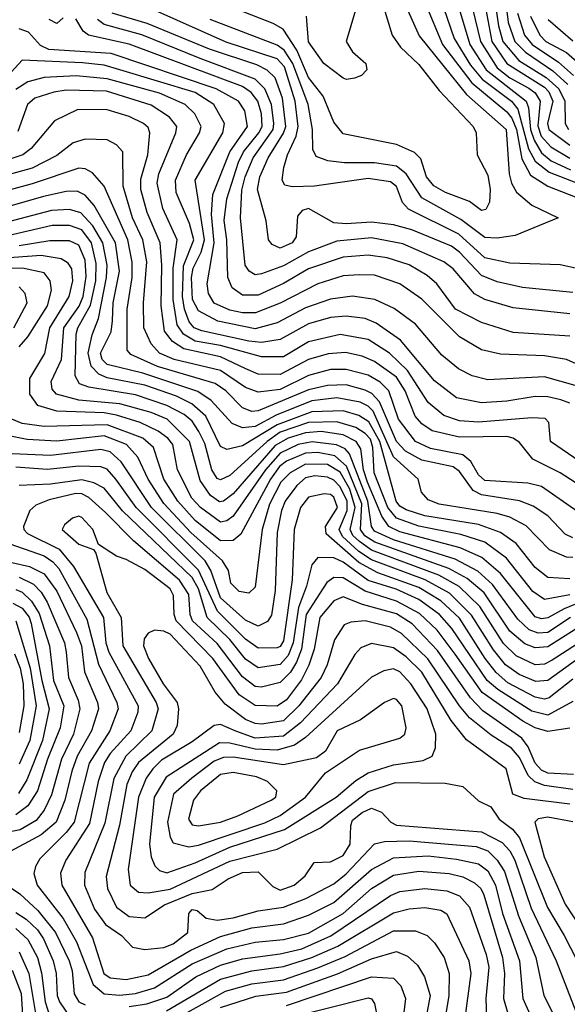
# Model space of a CAD drawing. Extents: x 501367 to 657802, y 482273 to 547541.
# Tile 321 of 656: x 592547 to 594287, y 516877 to 520004. Entities that reach past the tile are written whole.
import ezdxf

# ---------------------------------------------------------------- set-up
doc = ezdxf.new("R2010")
doc.units = 0

msp = doc.modelspace()

# ---------------------------------------------------------------- linework, layer by layer
at = {"layer": '0CON20XD'}
for points in [[(593700.5, 520215), (593816.9, 519953.1), (593967, 519767), (594093.2, 519655), (594102.1, 519515), (594110, 519485), (594126.2, 519456.2), (594175, 519415.4), (594258.8, 519375), (594121.7, 519318.3), (594065, 519310.5), (594025, 519312.7), (593949.3, 519369.3), (593825, 519438.5), (593774.8, 519514.8), (593745, 519539.2), (593675, 519549.5), (593579.2, 519549.2), (593525.8, 519555.8), (593489.4, 519569.4), (593478.5, 519591.5), (593478.1, 519655), (593464.2, 519735), (593414.6, 519865), (593387.8, 519907.8), (593365, 519922.9), (593152.2, 520005)], [(593652, 520212), (593730.8, 519955), (593757.4, 519917.4), (593815, 519862.5), (593879.9, 519779.9), (593988.6, 519665), (593997.5, 519645), (594001.2, 519575), (594035, 519510.5), (594042.5, 519465), (594040.5, 519425), (594028.4, 519401.6), (594015, 519398.5), (593976.9, 519426.9), (593900.8, 519455), (593863.3, 519476.7), (593840.2, 519505), (593822.4, 519562.4), (593802.2, 519582.2), (593745, 519607.9), (593575, 519641.8), (593545, 519678.8), (593511, 519761), (593465, 519820.5), (593427.3, 519907.3), (593384.2, 519974.2), (593352.5, 519992.5), (593192.7, 520055)], [(594046.5, 520136.5), (594068.9, 519985), (594082.2, 519935), (594133.3, 519875), (594220.7, 519820.7), (594260.2, 519785), (594279.9, 519745), (594281, 519675), (594290.8, 519655)], [(593925, 520103.3), (593978, 519925), (594029.1, 519845), (594157, 519745), (594164.3, 519724.3), (594170.9, 519655), (594181.8, 519621.8), (594205, 519581.9), (594236.1, 519556.1), (594297.8, 519527.8)], [(593968.3, 520115), (594011.8, 519935), (594065, 519851.8), (594105, 519819.4), (594165, 519786.6), (594185, 519771.7), (594201.3, 519745), (594193.2, 519666.8), (594204.8, 519634.8), (594235, 519600.1), (594295, 519564.4)], [(594015.5, 520105.5), (594047.8, 519935), (594094.8, 519864.8), (594215, 519789.5), (594228.5, 519775), (594241.4, 519745)], [(593836.6, 520055), (593891.1, 519925), (593983.6, 519803.6), (594095, 519711.9), (594111.4, 519691.4), (594125.8, 519655.8), (594142.4, 519562.4), (594170.8, 519510.9), (594226, 519476), (594385, 519412.6)], [(593883, 520075), (593927.6, 519945), (593979.4, 519859.4), (594017.1, 519815), (594109.6, 519745), (594130.1, 519720.1), (594164.2, 519594.2), (594184.8, 519554.8), (594229.8, 519519.8), (594385, 519459.3)], [(594089.7, 520075), (594099.4, 519995), (594120.2, 519935), (594155, 519900.9), (594241.7, 519841.7), (594288.6, 519798.6)], [(594305, 519138.1), (594145, 519153.8), (594065, 519171.8), (594015, 519191.5), (593945, 519265.8), (593919.2, 519285), (593793.7, 519336.3), (593735, 519352.8), (593665, 519361.6), (593585, 519355.9), (593545, 519359.4), (593465, 519404.4), (593445, 519398), (593429.4, 519380.6), (593425.3, 519315), (593412.6, 519295), (593375, 519278.7), (593349.8, 519289.8), (593337.4, 519305), (593330.8, 519365), (593303, 519465), (593310.7, 519505), (593336.9, 519565), (593385.9, 519644.1), (593392.7, 519665), (593382.4, 519755), (593359.4, 519819.4), (593334, 519844), (593300.7, 519860.7), (593150.6, 519910.6), (592952.4, 519992.4), (592841.2, 520025)], [(594323.1, 519213.1), (594265, 519225.3), (594105, 519230.7), (594025, 519248.3), (593943, 519323), (593782.2, 519402.2), (593763.7, 519423.7), (593745, 519474.7), (593725, 519489.8), (593655, 519499.4), (593484, 519476), (593413.4, 519473.4), (593389.2, 519479.2), (593381.2, 519495), (593386.3, 519535), (593397.9, 519575), (593425.8, 519634.2), (593432.2, 519665), (593422.1, 519745), (593388.7, 519855), (593365, 519879.5), (593203.1, 519933.1), (592967.5, 520037.5)], [(593614.7, 520035), (593584.4, 519935), (593605, 519902.5), (593647.5, 519865), (593650, 519845), (593632.9, 519827.1), (593611.3, 519818.7), (593585.5, 519814.5), (593575, 519818.9), (593513.5, 519865), (593465, 519933.6), (593458.8, 520015)], [(594129.2, 520025), (594151.8, 519955), (594175.4, 519925), (594259.8, 519869.8), (594307.3, 519827.3)], [(592685, 520010), (592665, 519992.5), (592641.2, 520005)], [(594295, 518999), (594115, 519010.2), (594015, 519042.4), (593932.5, 519085), (593873, 519165), (593841.8, 519191.8), (593785, 519225.5), (593715, 519247.5), (593655, 519256.3), (593575, 519249.7), (593465, 519212.6), (593385, 519166), (593305, 519129), (593255, 519129.5), (593222.5, 519152.5), (593208.3, 519185), (593204.9, 519305), (593196.6, 519366.6), (593204.9, 519435), (593241.9, 519551.9), (593257.9, 519585), (593307.5, 519645), (593317.4, 519665), (593315, 519705.6), (593304.2, 519745), (593283, 519773), (593255, 519792), (592895, 519926.3), (592765.2, 519955.2), (592748.3, 519968.3), (592725, 520006.7)], [(594295, 519070.5), (594115, 519088.7), (594025, 519115.2), (593992.9, 519133), (593925, 519213.3), (593895, 519235.5), (593765, 519292.2), (593665, 519311.5), (593555, 519301.2), (593465, 519267), (593385, 519222.9), (593315, 519196.7), (593295, 519193.9), (593276.6, 519205), (593263.7, 519225), (593248.9, 519375), (593253.2, 519463.2), (593263.1, 519505), (593289.2, 519565), (593352.1, 519655), (593355.1, 519675.1), (593347.8, 519735), (593326.6, 519785), (593295.1, 519815.1), (593121.1, 519881.1), (592935, 519956.4), (592815, 519989.2), (592793.8, 520005)], [(594170.7, 520015), (594199.6, 519955), (594219.6, 519935), (594285, 519900.3), (594336.9, 519855)], [(594226.7, 520005), (594305, 519936.9)], [(594451, 518851), (594285, 518924.8), (594215, 518936.8), (594075, 518942), (594015, 518956.1), (593945, 518996.8), (593825, 519116.6), (593755, 519165.2), (593675, 519192.8), (593626.1, 519193.9), (593575, 519190.5), (593495, 519165.8), (593375, 519103.7), (593296.8, 519073.2), (593255, 519073.2), (593215, 519081.3), (593165, 519103.8), (593146.8, 519135), (593143, 519165), (593165.1, 519295), (593157, 519385), (593161.1, 519448.9), (593214.8, 519584.8), (593270.6, 519665), (593262.1, 519715), (593242, 519745), (593171.4, 519785), (592837.3, 519897.3), (592640.1, 519910.1), (592612.8, 519922.8), (592575, 519964.9), (592545.4, 519975.4)], [(592865.1, 519845.1), (592815, 519860), (592747.1, 519867.1), (592554.4, 519875.6), (592521.1, 519838.9)], [(594312.6, 518842.6), (594215, 518869.5), (594035, 518860), (593985, 518872.9), (593941.5, 518895), (593888.5, 518938.5), (593805, 519037.1), (593736.6, 519086.6), (593675.5, 519115), (593605, 519126.5), (593535, 519116.7), (593455, 519089.3), (593365, 519041.6), (593295, 519022.1), (593177.1, 519047.1), (593115, 519079.7), (593095.8, 519115.8), (593092.9, 519185), (593098, 519215), (593123.6, 519266.4), (593134, 519305), (593105.2, 519495), (593192.8, 519645), (593198, 519675), (593163.9, 519735), (593105, 519773.2), (592865.1, 519845.1)], [(594295, 518786.1), (594266.3, 518796.3), (594225, 518806.1), (594185, 518807.3), (594095, 518792.1), (594015, 518786.8), (593935, 518803.3), (593865, 518857.1), (593756.8, 518986.8), (593680.4, 519040.4), (593645.4, 519055.4), (593585, 519062.4), (593535, 519058.3), (593465, 519038), (593375, 518988.2), (593315, 518979.3), (593275, 518982.7), (593126, 519016), (593101.2, 519025), (593085.8, 519045), (593070.3, 519085), (593063.9, 519125), (593067.5, 519222.5), (593100.8, 519305), (593086.7, 519356.7), (593044.2, 519455), (593042.1, 519495), (593077.5, 519575), (593118.3, 519645), (593123.3, 519665), (593103.1, 519705), (593073.3, 519735), (592991.3, 519771.3), (592825, 519816.9), (592726.4, 519826.4), (592625, 519820.9), (592573, 519807), (592535, 519783)], [(594365, 518574.8), (594233.6, 518665), (594228.9, 518725), (594217.1, 518737.1), (594175, 518739.5), (594005, 518725.9), (593945, 518730.1), (593895, 518747.5), (593845, 518788), (593779.9, 518889.9), (593722.3, 518945), (593655, 518988.9), (593565, 519004.6), (593465, 518980.9), (593385, 518933.5), (593315, 518933), (593185, 518969.6), (593105, 518983.2), (593068.1, 519005), (593047.9, 519035), (593034.4, 519115), (593035.1, 519214.9), (593047, 519305), (593002.3, 519405), (592983.8, 519485), (592989, 519515), (593043.3, 519645), (593046, 519665), (593023.3, 519695), (592965, 519732.9), (592822.8, 519777.2), (592695, 519780.4), (592655, 519774.5), (592595, 519754.8), (592571.4, 519735), (592540.8, 519649.2)], [(594241.4, 519745), (594224.7, 519675), (594228.4, 519655), (594295, 519605.6)], [(594375, 518493.7), (594264.7, 518565), (594178, 518608), (594135, 518661.1), (594115, 518675.2), (594095, 518680.3), (593945, 518678.6), (593858.3, 518698.3), (593825, 518720.6), (593804.2, 518745), (593772.1, 518825), (593745, 518869.3), (593675, 518918.9), (593635.8, 518935.8), (593582.8, 518947.2), (593527.5, 518942.5), (593465, 518924.9), (593375, 518877), (593305, 518878.7), (593265.3, 518895), (593185, 518933.2), (593068.3, 518958.3), (593032.2, 518982.2), (593006.9, 519015), (592996.5, 519095), (592998.4, 519225), (592993, 519295), (592952, 519392), (592932.2, 519465), (592932.2, 519497.8), (592954, 519575), (592960.5, 519645), (592955, 519662.1), (592940, 519675), (592895, 519696.7), (592825, 519718), (592731.3, 519718.7), (592657.4, 519682.6), (592583.3, 519595), (592556.9, 519575), (592445, 519537.7)], [(594320.6, 518440.6), (594205, 518521.7), (594162.2, 518532.2), (594025, 518541), (594005, 518559), (593980.9, 518600.9), (593955, 518622.6), (593852.5, 518642.5), (593804.8, 518665), (593750.4, 518735), (593719.8, 518825), (593692.5, 518852.5), (593654.7, 518874.7), (593585, 518893.6), (593535, 518892.8), (593465, 518873.7), (593375, 518829.3), (593305, 518821), (593265, 518836.4), (593185, 518889.8), (593037.5, 518925), (592991.6, 518945), (592964.9, 518974.9), (592941.5, 519025), (592940.9, 519105), (592950.7, 519235), (592937.9, 519305), (592905.6, 519375), (592876.3, 519475), (592874.6, 519585), (592855, 519606.8), (592825, 519623.1), (592755, 519625.2), (592716.8, 519613.2), (592665, 519573.3), (592586.9, 519533.1), (592455, 519496.7)], [(594305, 518358.8), (594280.6, 518370.6), (594225, 518428), (594179.3, 518459.3), (594135, 518476.4), (594055, 518488.7), (594015, 518495.1), (593988.5, 518508.5), (593945, 518569.2), (593925, 518583.9), (593825, 518605.6), (593773.6, 518633.6), (593745, 518664.5), (593690, 518790), (593666.5, 518816.5), (593645, 518828), (593585, 518844.2), (593525, 518842.5), (593465, 518829.1), (593305, 518761.6), (593285, 518759.5), (593255, 518771.1), (593202.2, 518825), (593168.2, 518848.2), (592985, 518902.8), (592900.5, 518940.5), (592888.8, 518955), (592888.2, 519085), (592904.5, 519185), (592904.5, 519234.5), (592891.1, 519305), (592815, 519475.4), (592778.1, 519518.1), (592755, 519530.2), (592735, 519532.8), (592586.9, 519483.1), (592465, 519450.3)], [(594305, 518295.8), (594285, 518296.6), (594230.4, 518320.4), (594156.7, 518396.6), (594105, 518423.6), (594064.1, 518435.9), (593880, 518465), (593845, 518479.6), (593823.8, 518503.8), (593812.9, 518545), (593735, 518615.8), (593670.3, 518760.3), (593655, 518776.3), (593628.9, 518788.9), (593555, 518803.1), (593475, 518793.7), (593362.1, 518747.9), (593295, 518712.2), (593255, 518707.4), (593221.9, 518721.9), (593155.6, 518795), (593112.9, 518823), (592938, 518882), (592825, 518909.3), (592809.5, 518925), (592804.3, 518945), (592837.6, 519012.4), (592841.8, 519048.2), (592844.5, 519105), (592864.5, 519205.5), (592851.8, 519295), (592784.2, 519414.2), (592755, 519447.4), (592729.6, 519459.6), (592695, 519458.7), (592623.1, 519443.1), (592385, 519375.3)], [(594295, 518228.1), (594225, 518232.4), (594185, 518264.3), (594125, 518341), (594075.3, 518375.3), (594005, 518401.1), (593835, 518428.5), (593775, 518447.3), (593755, 518458.9), (593743.2, 518475), (593691.1, 518665), (593656.8, 518726.8), (593625, 518747.5), (593575, 518762.1), (593475, 518758.8), (593365, 518717.6), (593255, 518651.1), (593205, 518638.6), (593185, 518648.4), (593138.2, 518745), (593094.6, 518784.6), (593045, 518808.4), (592945, 518843), (592825, 518867.2), (592798, 518878), (592773.9, 518903.9), (592764.3, 518945), (592777, 519003), (592797.6, 519055), (592822.8, 519185), (592824.9, 519225), (592811.4, 519295), (592779.7, 519349.7), (592741.1, 519391.1), (592705, 519401.4), (592648, 519398), (592385, 519329.2)], [(594295, 518177), (594215, 518162.3), (594178.1, 518188.1), (594094.2, 518294.2), (594025, 518344.3), (593949.2, 518369.2), (593815, 518395.1), (593745, 518420.9), (593717.2, 518455), (593673.5, 518565), (593669.6, 518645), (593661.5, 518671.5), (593645, 518689.9), (593615, 518708.6), (593555, 518726.8), (593465, 518724.5), (593375, 518693.6), (593333.1, 518665), (593215, 518557), (593185, 518542.8), (593175, 518547.4), (593157.7, 518575), (593135, 518658.4), (593116.4, 518696.4), (593095, 518728.8), (593069.9, 518749.9), (593015, 518779.3), (592915, 518813.1), (592766.8, 518836.8), (592737.3, 518847.3), (592723.1, 518873.1), (592726, 519005), (592731.5, 519025), (592772.5, 519097.5), (592788.5, 519175), (592790.2, 519230.2), (592774.7, 519295), (592745, 519337.1), (592705, 519350.5), (592649.7, 519350.3), (592385, 519289.6)], [(594385, 518177.5), (594277.1, 518132.8), (594225, 518103.9), (594205, 518101.6), (594185, 518107.7), (594074.9, 518244.9), (594016.2, 518296.2), (593946.8, 518326.8), (593755, 518377.2), (593720.1, 518395), (593697.7, 518427.7), (593652, 518535), (593640, 518575), (593631.7, 518641.7), (593616.1, 518665), (593575, 518685.5), (593505, 518695.9), (593455, 518691.9), (593400.2, 518675), (593358.7, 518651.3), (593225, 518497.8), (593195, 518475.2), (593182.4, 518472.4), (593153.2, 518493.2), (593120.3, 518540.3), (593086.2, 518665), (593016, 518735), (592965, 518756.7), (592865, 518784.5), (592735, 518795.5), (592663.5, 518815), (592650.3, 518830.3), (592647.5, 518855), (592679.4, 518925), (592687.5, 519025), (592736, 519094), (592748.7, 519125), (592758.6, 519188.6), (592755, 519240), (592735, 519288.5), (592705, 519301.9), (592642.4, 519302.4), (592545.7, 519285.7)], [(593476.2, 518663.8), (593432.4, 518655), (593375, 518627.4), (593327.8, 518575), (593225, 518427.1), (593205, 518413), (593185, 518408.1), (593121.6, 518455), (593094.3, 518485), (593048.3, 518575), (593034, 518655), (593018.2, 518675), (592987.4, 518697.4), (592930, 518725), (592855, 518748.4), (592815, 518755.1), (592665, 518760.8), (592605, 518779.1), (592579.5, 518815), (592578.8, 518865), (592626.5, 518943.5), (592642.5, 519025), (592704.1, 519125), (592715.7, 519175), (592712.9, 519212.9), (592701.4, 519231.4), (592678.9, 519245), (592615.3, 519255.3), (592455, 519243.2)], [(592545, 518965.6), (592573, 518997), (592635.1, 519095), (592647.8, 519145), (592644.3, 519175), (592625, 519200), (592556.2, 519215), (592451.9, 519211.9)], [(592528.5, 519025), (592570.4, 519105), (592564.8, 519135), (592545, 519156)], [(593585.9, 518585.9), (593548.5, 518618.5), (593495, 518629.7), (593455, 518627.7), (593395, 518601.8), (593372.9, 518585), (593344, 518545), (593249.7, 518370.3), (593225, 518350.2), (593185, 518349.3), (593105, 518413.6), (593049.2, 518475), (593005.6, 518545), (592972, 518645), (592938.3, 518675), (592825, 518717.4), (592625, 518712.6), (592555, 518722.1), (592521.6, 518735)], [(594385, 518064.5), (594239.7, 517970.3), (594215, 517956.8), (594185, 517955.1), (594125, 517983.8), (594085, 518022.6), (594009.9, 518139.9), (593943.7, 518203.7), (593879.4, 518239.4), (593665, 518319.3), (593626.5, 518346.5), (593606.2, 518366.2), (593597.3, 518385), (593612.8, 518455), (593596.7, 518513.3), (593565, 518567.1), (593525, 518591.1), (593455, 518592.5), (593406.6, 518565), (593377.2, 518535), (593341.1, 518465), (593317.3, 518385), (593295, 518202), (593275, 518182.5), (593245, 518187.7), (593218.2, 518215), (593210.3, 518255), (593191.2, 518285), (593091.2, 518375), (593005, 518467.1), (592955.4, 518545), (592922.3, 518615), (592886.5, 518655), (592815, 518682.3), (592665, 518665.3), (592570.6, 518670.6), (592475, 518690)], [(594298, 518105), (594225, 518057.8), (594195, 518055.8), (594166.2, 518066.2), (594129.8, 518099.8), (594050.1, 518210.1), (594003.1, 518253.1), (593931.2, 518291.2), (593735, 518352.4), (593675, 518380), (593665.4, 518395), (593653.9, 518475), (593595.6, 518625.6), (593581, 518641), (593553.9, 518653.9), (593476.2, 518663.8)], [(594385, 518020.4), (594225, 517905.1), (594187.5, 517902.5), (594134.5, 517924.5), (594091.1, 517955), (594053.2, 518003.2), (593983.2, 518113.2), (593912.7, 518182.7), (593835.2, 518225), (593665, 518288.3), (593624.8, 518314.8), (593572.9, 518362.9), (593562, 518385), (593588.1, 518445), (593588.1, 518475), (593565, 518521), (593545, 518541.4), (593525, 518550.7), (593485, 518554.9), (593455, 518549.1), (593427.4, 518525), (593390.9, 518475), (593378.6, 518445), (593365.4, 518375), (593359, 518191), (593347.4, 518112.6), (593335, 518092.6), (593305, 518078.1), (593265, 518096.6), (593185, 518167.4), (593154.2, 518254.2), (593136.1, 518285), (592966.3, 518455), (592869.4, 518599.4), (592835, 518631.7), (592805, 518638.7), (592645, 518620), (592448.7, 518628.6)], [(594305, 517910), (594229.3, 517850.7), (594215, 517846.4), (594185, 517852.1), (594098.4, 517898.4), (594061, 517931), (594026, 517975), (593945, 518103.3), (593885, 518158.8), (593815, 518200.2), (593685, 518246.8), (593625, 518280), (593521, 518371), (593519.1, 518395), (593556.9, 518455), (593545, 518487.7), (593535, 518495.8), (593515, 518498.5), (593465, 518487.6), (593439.1, 518455), (593419.2, 518385), (593412.9, 518225), (593385, 518031.3), (593375, 518013.8), (593365, 518008.6), (593305, 518007.7), (593265, 518036.9), (593175.3, 518125.3), (593115.4, 518255.4), (592917.7, 518455), (592852.9, 518545), (592825, 518576.1), (592805, 518583.7), (592735, 518585.8), (592635, 518575.1), (592535, 518583.1)], [(594356.3, 518095), (594225, 518012), (594185, 518009.5), (594152.3, 518022.3), (594105, 518062.4), (594023.4, 518183.4), (593969.4, 518229.4), (593911, 518261), (593675.2, 518345), (593643.6, 518365), (593630.1, 518385), (593633.9, 518466.1), (593585.9, 518585.9)], [(594305, 517838.1), (594225, 517795.4), (594175, 517807.5), (594066.4, 517876.4), (594032.4, 517905), (593920.6, 518070.6), (593880.7, 518115), (593815, 518162.5), (593743.3, 518195), (593655, 518223), (593575, 518280.7), (593545, 518295.1), (593494.3, 518295.7), (593475, 518272.9), (593458.6, 518205), (593432.7, 518137.3), (593415.7, 518025), (593400.6, 517985), (593375, 517955.6), (593305, 517945.2), (593265, 517972.8), (593215.3, 518035.3), (593143.1, 518105), (593115, 518196), (593095, 518232.4), (592874.2, 518444.2), (592815, 518516.6), (592783.1, 518533.1), (592745, 518542.5), (592645, 518529.2), (592545.8, 518524.2)], [(594295, 517753.4), (594225, 517743.5), (594185, 517755.4), (594146.2, 517776.2), (594016.7, 517866.7), (593930.9, 517989.1), (593874.3, 518065), (593817.8, 518117.8), (593745, 518157.1), (593645, 518188.6), (593575, 518231.1), (593545, 518232.4), (593523.6, 518216.4), (593457.2, 518115), (593442.3, 518005), (593426.9, 517963.1), (593407.7, 517932.3), (593375, 517898.8), (593315, 517883.9), (593295, 517886.1), (593255, 517917.2), (593175, 518023.1), (593096.2, 518095), (593088.9, 518115), (593085, 518178.5), (593054.5, 518224.5), (592908.6, 518348.6), (592819.2, 518439.2), (592767, 518487), (592745, 518497.8), (592725, 518498.8), (592641.2, 518478.8), (592597.9, 518462.1), (592579.2, 518445), (592558.9, 518395), (592560, 518385), (592572.2, 518372.2), (592672.9, 518322.9), (592717.9, 518267.9), (592813.2, 518105), (592821.3, 518025), (592830.1, 517995), (592923.9, 517825), (592922.7, 517805), (592900.3, 517745), (592835, 517673.4), (592816.6, 517645), (592796.9, 517585), (592768.8, 517451.2), (592694, 517335), (592676.7, 517293.3), (592681.3, 517255), (592778.4, 517088.4), (592814.1, 516975), (592835, 516961.3), (592885.4, 516955.4), (592955, 516970.5), (593091.1, 517048.9), (593185, 517092.3), (593285, 517119.3), (593385, 517132.1), (593465, 517160), (593545, 517199.8), (593664.6, 517305.4), (593735, 517342.2), (593845, 517348), (593935, 517338), (594005, 517323.1), (594035, 517300.5), (594059.2, 517255), (594081.8, 517165), (594135.1, 517015.1), (594146.2, 516895), (594186.7, 516805)], [(594306.6, 517606.6), (594225, 517611.2), (594205, 517620.7), (594185, 517642.8), (594162.5, 517695), (594142.6, 517722.6), (594018.6, 517808.6), (593979.9, 517849.9), (593875, 518000.8), (593794.8, 518085), (593745, 518116.7), (593636.7, 518146.7), (593575, 518171.3), (593545, 518158.3), (593500.6, 518105), (593482.6, 518005), (593466.4, 517953.6), (593442.3, 517907.7), (593395, 517844.1), (593365, 517824), (593295, 517826), (593245, 517859.7), (593160.9, 517975), (593044.6, 518095), (593038, 518115), (593036.1, 518175), (593025, 518196.7), (592945, 518257.9), (592885, 518289.5), (592855, 518300.4), (592797.3, 518337.3), (592779.1, 518385), (592745, 518423.3), (592735, 518427.5), (592715, 518420.8), (592689.9, 518400.1), (592682, 518385), (592735, 518338.2), (592781.2, 518321.2), (592789.5, 518309.5), (592824.2, 518185), (592869, 518105), (592874.9, 518014.9), (592980.5, 517835), (592987, 517815), (592967.2, 517745), (592884.1, 517665), (592846, 517594), (592817.7, 517452.3), (592754.5, 517295), (592753.5, 517255), (592785, 517179.2), (592819.9, 517129.9), (592870.9, 517095), (592905, 517058.6), (592945, 517050.8), (593005, 517056.8), (593035, 517068.7), (593081.7, 517105), (593084.7, 517165), (593095, 517178), (593111.2, 517175), (593140.1, 517150.1), (593175, 517144), (593225, 517151.2), (593305, 517174), (593385, 517185.4), (593456.8, 517213.2), (593545, 517259), (593585, 517290.9), (593675, 517386.8), (593706.2, 517393.8), (593784.4, 517395.6), (593997.7, 517377.7), (594034.6, 517364.6), (594064.7, 517334.7), (594088.3, 517298.2), (594132.5, 517157.5), (594186.9, 517025), (594213, 516905), (594258.6, 516815)], [(592495, 518347), (592625, 518301.3), (592652.7, 518282.7), (592671.1, 518261.1), (592760.5, 518100.5), (592797.4, 517957.4), (592856.1, 517835), (592859.8, 517815), (592833.3, 517745), (592767.7, 517642.3), (592720.1, 517455), (592695, 517422.1), (592610.7, 517339.3), (592596.8, 517315), (592592.4, 517292.4), (592602.8, 517255), (592685, 517149.8), (592727.5, 517075), (592780.1, 516940.1), (592815, 516909.9), (592865, 516906), (592915, 516910.9), (592975, 516929.2), (593095, 517005.1), (593205, 517052.9), (593295, 517074.4), (593385, 517082.6), (593465, 517102.4), (593575, 517165.6), (593665, 517244.2), (593735, 517286.5), (593815, 517299.3), (593912.2, 517292.2), (593955, 517281.4), (593992.9, 517262.9), (594012.6, 517245), (594021.6, 517225), (594081.8, 517025), (594087.7, 516975), (594084.6, 516895), (594128.4, 516745)], [(592465, 518292.5), (592577.8, 518267.8), (592624.6, 518244.6), (592665, 518188.9), (592727.7, 518057.7), (592743.3, 518015), (592753.2, 517933.2), (592794, 517835), (592797.1, 517815), (592775.1, 517745), (592729.9, 517665), (592713.1, 517616.9), (592690.8, 517525), (592663, 517455), (592615.2, 517414.8), (592502.7, 517355)], [(592545, 518233.9), (592591.1, 518211.1), (592615.5, 518185.5), (592633.8, 518153.8), (592689.2, 518025), (592695.1, 517995.1), (592702.6, 517915), (592732.9, 517842.9), (592738.5, 517815), (592718.5, 517735), (592679.8, 517655), (592647.8, 517542.2), (592625, 517493.7), (592599.2, 517460.8), (592548.8, 517431.2), (592445, 517410.7)], [(592535, 518194.7), (592555, 518185.6), (592585, 518157.7), (592608.5, 518118.5), (592641.4, 518015), (592654.1, 517905), (592687.1, 517825), (592676.1, 517755), (592635.5, 517655), (592603.7, 517555), (592572.8, 517507.2), (592535, 517478.5)], [(592525, 518151.3), (592554.9, 518134.9), (592576.6, 518106.6), (592583.8, 518086.2), (592617.4, 517905), (592640.7, 517815), (592619.6, 517715), (592569.7, 517590.3), (592543.5, 517546.5)], [(592534.7, 518095), (592580, 517945), (592599.7, 517825), (592579.1, 517715), (592545, 517639.5)], [(594305, 517559.2), (594215, 517571.3), (594183.8, 517583.8), (594163.3, 517603.3), (594135, 517660.4), (594109.9, 517689.9), (594045, 517731.9), (593976.7, 517786.7), (593944.9, 517825), (593844.6, 517974.6), (593760.2, 518055), (593725, 518074.9), (593645.2, 518094.8), (593599, 518091), (593578, 518082), (593547.2, 518035), (593523.7, 517955), (593505.2, 517915), (593434.3, 517825), (593385, 517777.7), (593315, 517767.1), (593295, 517768.6), (593265, 517781.3), (593199.8, 517829.8), (593168.4, 517868.4), (593121.1, 517951.1), (593025, 518053), (593005, 518062.3), (592975, 518065.7), (592954.8, 518055.2), (592942.8, 518037.2), (592940.8, 518015), (592956.8, 517975), (593002.7, 517895), (593047.4, 517835), (593052.2, 517815), (593047.8, 517762.2), (593034.8, 517735), (592924.8, 517645), (592904.1, 517615), (592887.3, 517575), (592864.1, 517445.9), (592822.2, 517282.2), (592825.9, 517245), (592854.3, 517185), (592895, 517155.8), (592945, 517150.9), (593007.3, 517192.7), (593095, 517228.7), (593158.7, 517241.3), (593210, 517275), (593255, 517295.7), (593305, 517297.2), (593351.2, 517251.2), (593375, 517239.4), (593419.7, 517255), (593454.7, 517285), (593483, 517327), (593535, 517329.8), (593575, 517349.8), (593597.3, 517385), (593599.3, 517445), (593605, 517461.2), (593635, 517486.4), (593665, 517499.7), (593697.4, 517487.4), (593726.2, 517455), (593745, 517445.4), (594015, 517425.1), (594080.7, 517390.7), (594105, 517364), (594120.8, 517335), (594172.2, 517182.2), (594252.1, 517015), (594322.4, 516835)], [(594295, 517512.6), (594150.6, 517530.6), (594114.6, 517544.6), (594093.1, 517625), (593966.8, 517716.8), (593917.9, 517777.9), (593825, 517932.3), (593775, 517980.5), (593735, 518009.2), (593665, 518023.1), (593631.1, 518008.9), (593612.2, 517987.8), (593556.7, 517895), (593439.3, 517770.7), (593385, 517728.9), (593295, 517722.4), (593234.4, 517744.4), (593185, 517765.2), (593165, 517762.5), (593095, 517710.2), (592998.2, 517651.8), (592969.7, 517625), (592949, 517595), (592924.9, 517535), (592891.7, 517305), (592897.8, 517255), (592925, 517233.3), (592955, 517230.7), (593025, 517242.7), (593215, 517330.9), (593365, 517369.8), (593502.6, 517437.4), (593655, 517553.1), (593741.2, 517581.2), (593899, 517579), (593955, 517568.7), (594005, 517522.9), (594044, 517504), (594071.2, 517465), (594113.5, 517433.5), (594135.8, 517405.8), (594224.7, 517184.7), (594277.9, 517095), (594379.8, 516895)], [(592530.2, 517990.2), (592548.6, 517945), (592558.4, 517895), (592560.6, 517825), (592545, 517739.6)], [(593015, 517294.1), (593105, 517326.5), (593215, 517375.8), (593388.4, 517431.6), (593553, 517535), (593615, 517587.3), (593655, 517612.1), (593735, 517637), (593829, 517651), (593857.5, 517665), (593868.1, 517691.9), (593869.8, 517735), (593842, 517815), (593790.4, 517895), (593755, 517932.5), (593735, 517942.7), (593704.2, 517935.8), (593665, 517916.2), (593455.5, 517724.5), (593420.3, 517700.3), (593365, 517684.5), (593295, 517687.6), (593215, 517706.4), (593182.4, 517707.6), (593012.2, 517597.8), (592974.9, 517535), (592959.5, 517385), (592964.9, 517344.9), (592976.2, 517316.2), (592991.7, 517301.7), (593015, 517294.1)], [(593085, 517377.2), (593115, 517382.6), (593326.3, 517453.7), (593375, 517476.4), (593455.2, 517535), (593518.4, 517611.6), (593626.5, 517683.5), (593755, 517721.9), (593770.7, 517735), (593775.3, 517755), (593761.6, 517825), (593745, 517844.7), (593735, 517848.1), (593706.5, 517835), (593630.1, 517779.9), (593556.5, 517745), (593519, 517681), (593490.8, 517659.2), (593385, 517637.9), (593225, 517662.2), (593195, 517661.2), (593165, 517648.8), (593094.6, 517595.4), (593036.1, 517543.9), (593016.4, 517455), (593025, 517408), (593035, 517389.5), (593085, 517377.2)], [(593115, 517443.6), (593185, 517455.8), (593240.8, 517475), (593346.5, 517525), (593361.2, 517535), (593364.7, 517555), (593335, 517584.8), (593299.4, 517599.4), (593225, 517612.6), (593185, 517606.5), (593121.3, 517555), (593099.8, 517525), (593083.2, 517465), (593095, 517446.6), (593115, 517443.6)], [(594305, 517455.9), (594225, 517471.3), (594194.6, 517465.4), (594184.4, 517455.6), (594214.3, 517345), (594280.9, 517195), (594349.5, 517089.5)], [(592492.8, 517265), (592547.2, 517227.2), (592605, 517174.5), (592661.1, 517105), (592703.9, 517015), (592713.3, 516983.4), (592720.5, 516910.5), (592735.1, 516885.1), (592755.1, 516875.1)], [(592895, 516869.3), (592951.6, 516878.4), (593015, 516899.5), (593106.3, 516963.7), (593185, 517001.6), (593255, 517021.1), (593375, 517037), (593443.4, 517053.4), (593536.2, 517093.8), (593725, 517222), (593755, 517234.8), (593835, 517244.8), (593905, 517237), (593945, 517221.6), (593976.5, 517185), (594030, 517035), (594038.1, 516995), (594028.5, 516895), (594030.3, 516835)], [(593013.7, 516856.3), (593185, 516957.1), (593285, 516983.4), (593385, 516997), (593475, 517024.9), (593558.4, 517061.6), (593735, 517167.7), (593785, 517180.2), (593834.2, 517184.2), (593885, 517176), (593905, 517164.6), (593974.2, 517015), (593981, 516975), (593960.2, 516825)], [(592535, 517168.8), (592567.6, 517147.6), (592603.3, 517113.3), (592622.6, 517085), (592653.9, 517015), (592662.7, 516975), (592666.2, 516905), (592673.2, 516885), (592707.7, 516835)], [(592535, 517117.2), (592572.5, 517082.5), (592604, 517025), (592616.6, 516976.6), (592627.8, 516885), (592650.3, 516815)], [(593015, 516814.9), (593201.5, 516918.5), (593285, 516941.4), (593385, 516954.9), (593495, 516992.2), (593581.8, 517028.2), (593735, 517110.4), (593805, 517110.2), (593842.3, 517095), (593865, 517072), (593895.7, 517025), (593911.7, 516975), (593911.3, 516905), (593896.3, 516815)], [(592545, 517043.2), (592576.4, 516975), (592605, 516802.9)], [(593185, 516866.2), (593297.3, 516902.7), (593395, 516915.3), (593556.8, 516973.2), (593665, 517020.7), (593745, 517044.1), (593780, 517030), (593811.2, 517001.2), (593833.6, 516963.6), (593851.2, 516905), (593834.5, 516815)], [(592522.8, 516985), (592551.6, 516911.6), (592557.2, 516825)], [(593395, 516873.2), (593665, 516963.9), (593735, 516959.4), (593757.8, 516935), (593773.5, 516895), (593754.2, 516735)], [(593389.5, 516830.5), (593655, 516897.3), (593665, 516894.5), (593675, 516879.2), (593687, 516815)]]:
    msp.add_lwpolyline(points, dxfattribs=at)

doc.saveas('drawing.dxf')
